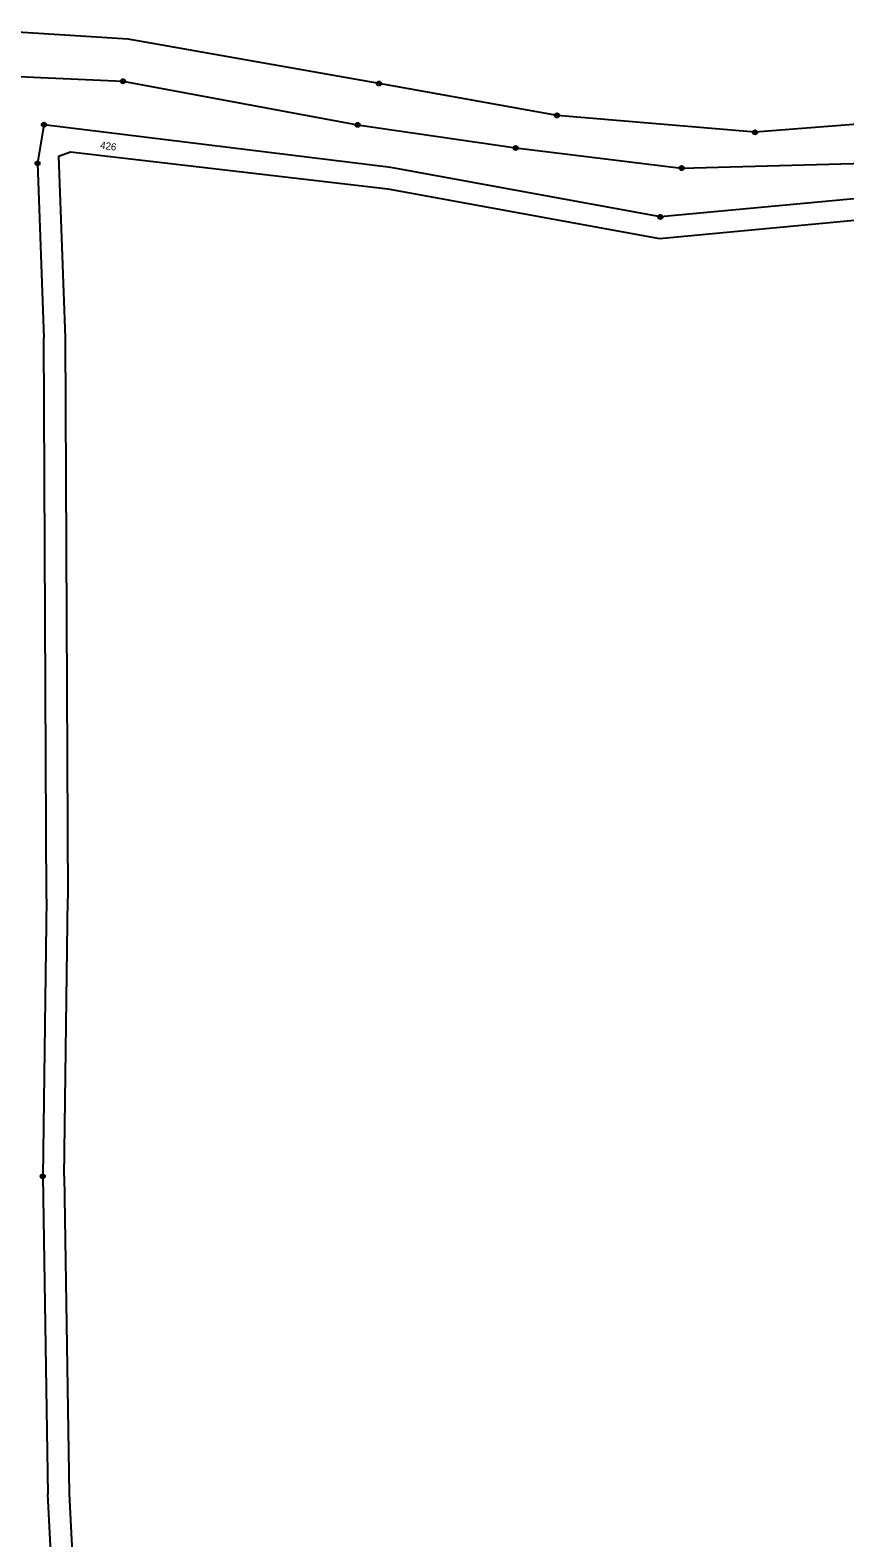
# Model space of a CAD drawing. Extents: x -759947 to -757003, y -1019641 to -1017100.
# Drawn here: x -759564.7 to -759373.4, y -1018173.6 to -1017819.6 of the extents above; entities that cross this region are included whole.
import ezdxf

# ---------------------------------------------------------------- set-up
doc = ezdxf.new("R2010")
doc.units = 0
doc.header["$LTSCALE"] = 0.68
doc.layers.add('1', color=7, linetype='Continuous', lineweight=25)
doc.layers.add('8', color=7, linetype='Continuous', lineweight=25)
doc.layers.add('2', color=7, linetype='Continuous')

msp = doc.modelspace()

# ---------------------------------------------------------------- linework, layer by layer
at = {"layer": '1'}
for p, q in [((-759541.73, -1017821.69), (-759575.53, -1017819.56)), ((-759482.78, -1017832.09), (-759541.73, -1017821.69)), ((-759574.62, -1017830.1), (-759542.95, -1017831.56)), ((-759542.95, -1017831.56), (-759487.84, -1017841.8)), ((-759440.99, -1017839.59), (-759482.78, -1017832.09)), ((-759394.48, -1017843.55), (-759440.99, -1017839.59)), ((-759358.75, -1017840.73), (-759394.48, -1017843.55)), ((-759561.51, -1017841.77), (-759563.01, -1017850.83)), ((-759480, -1017851.84), (-759561.51, -1017841.77)), ((-759487.84, -1017841.8), (-759450.7, -1017847.23)), ((-759558.07, -1017849.12), (-759555.26, -1017848.16)), ((-759555.26, -1017848.16), (-759480.76, -1017856.79)), ((-759450.7, -1017847.23), (-759411.75, -1017851.95)), ((-759563.01, -1017850.83), (-759561.55, -1017891.81)), ((-759558.07, -1017849.12), (-759556.55, -1017891.71)), ((-759416.7, -1017863.43), (-759480, -1017851.84)), ((-759411.75, -1017851.95), (-759368.51, -1017850.77)), ((-759480.76, -1017856.79), (-759416.94, -1017868.47)), ((-759337.41, -1017856.04), (-759416.7, -1017863.43)), ((-759416.94, -1017868.47), (-759336.65, -1017860.99)), ((-759560.87, -1018023.59), (-759561.55, -1017891.81)), ((-759556.55, -1017891.71), (-759555.87, -1018023.52)), ((-759560.87, -1018023.59), (-759561.79, -1018088.74)), ((-759556.79, -1018088.73), (-759555.87, -1018023.52)), ((-759561.79, -1018088.74), (-759560.57, -1018163.4)), ((-759556.79, -1018088.73), (-759555.57, -1018163.31)), ((-759556.73, -1018236.86), (-759560.57, -1018163.4)), ((-759555.57, -1018163.31), (-759554.27, -1018188.16))]:
    msp.add_line(p, q, dxfattribs=at)
at = {"layer": '8'}
for centre, radius in [((-759542.95, -1017831.5599), 0.5), ((-759542.95, -1017831.5599), 0.0303), ((-759482.78, -1017832.0899), 0.5), ((-759482.78, -1017832.0899), 0.0303), ((-759561.51, -1017841.7699), 0.5), ((-759487.84, -1017841.7999), 0.5), ((-759440.99, -1017839.5899), 0.5), ((-759440.99, -1017839.5899), 0.0303), ((-759561.51, -1017841.7699), 0.0303), ((-759487.84, -1017841.7999), 0.0303), ((-759394.48, -1017843.5499), 0.5), ((-759394.48, -1017843.5499), 0.0303), ((-759450.7, -1017847.2299), 0.5), ((-759450.7, -1017847.2299), 0.0303), ((-759563.01, -1017850.8299), 0.5), ((-759563.01, -1017850.8299), 0.0303), ((-759411.75, -1017851.9499), 0.5), ((-759411.75, -1017851.9499), 0.0303), ((-759416.7, -1017863.4299), 0.5), ((-759416.7, -1017863.4299), 0.0303), ((-759561.79, -1018088.7399), 0.5), ((-759561.79, -1018088.7399), 0.0303)]:
    msp.add_circle(centre, radius, dxfattribs=at)

# ---------------------------------------------------------------- texts
at = {"layer": '2'}
msp.add_text('426', height=1.7, rotation=352, dxfattribs=at).set_placement((-759548.379, -1017847.36))

doc.saveas('drawing.dxf')
